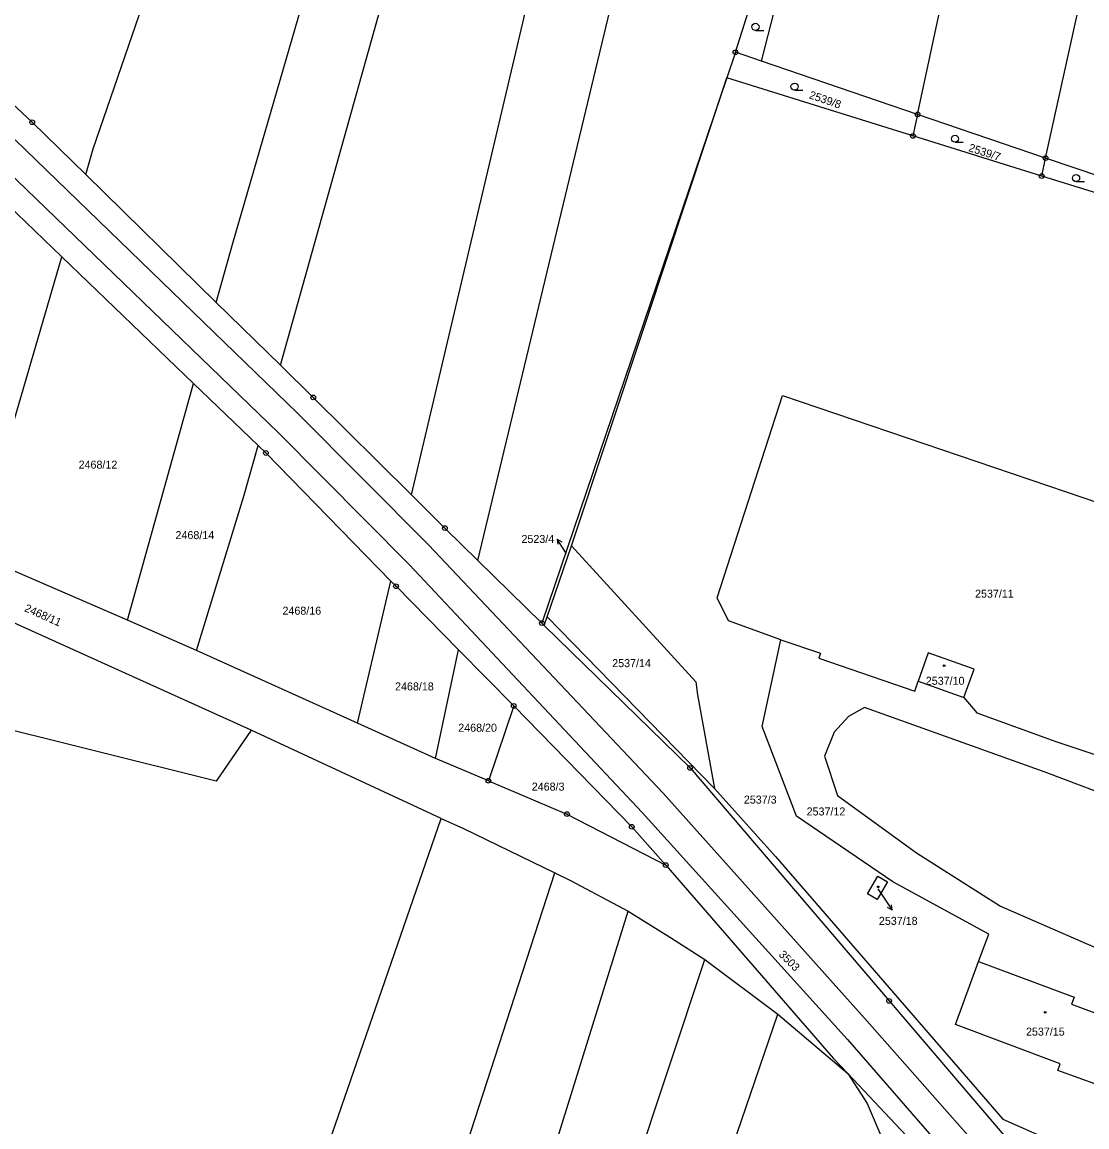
# Model space of a CAD drawing. Extents: x -733394 to -722299, y -1082822 to -1075049.
# Drawn here: x -729380.2 to -729154, y -1078538.5 to -1078303.8 of the extents above; entities that cross this region are included whole.
import ezdxf

# ---------------------------------------------------------------- set-up
doc = ezdxf.new("R2010")
doc.units = 0
for name, color, linetype in [('Hranice parcel', 7, 'Continuous'), ('Parcelní čísla', 7, 'Continuous'), ('Pop  PČ popisy', 7, 'Continuous'), ('Vnitřní kresba', 7, 'Continuous'), ('Značky bodu BP', 7, 'Continuous'), ('Značky budov', 7, 'Continuous'), ('Značky kultur', 7, 'Continuous')]:
    doc.layers.add(name, color=color, linetype=linetype)

msp = doc.modelspace()

# ---------------------------------------------------------------- linework, layer by layer
at = {"layer": 'Hranice parcel'}
for p, q in [((-729228.69, -1078310.25), (-729198.14, -1078213.06)), ((-729223.12, -1078312.15), (-729198.14, -1078213.06)), ((-729228.69, -1078310.25), (-729230.52, -1078315.71)), ((-729223.12, -1078312.15), (-729228.69, -1078310.25)), ((-729190, -1078323.45), (-729223.12, -1078312.15)), ((-729230.52, -1078315.71), (-729269.8, -1078431.52)), ((-729190.98, -1078328.02), (-729230.52, -1078315.71)), ((-729190, -1078323.45), (-729190.98, -1078328.02)), ((-729162.81, -1078332.73), (-729190, -1078323.45)), ((-729163.65, -1078336.54), (-729190.98, -1078328.02)), ((-729163.65, -1078336.54), (-729162.81, -1078332.73)), ((-729150.85, -1078336.81), (-729162.81, -1078332.73)), ((-729338.95, -1078363.39), (-729366.67, -1078336.24)), ((-729138.34, -1078344.42), (-729163.65, -1078336.54)), ((-729390.2, -1078416.88), (-729371.76, -1078353.68)), ((-729371.76, -1078353.68), (-729343.75, -1078380.62)), ((-729325.3, -1078376.75), (-729338.95, -1078363.39)), ((-729357.76, -1078430.87), (-729343.75, -1078380.62)), ((-729343.75, -1078380.62), (-729330.07, -1078393.78)), ((-729268.65, -1078430.2), (-729263.47, -1078415.07)), ((-729357.76, -1078430.87), (-729390.2, -1078416.88)), ((-729269.8, -1078431.52), (-729283.4, -1078418.2)), ((-729308.95, -1078452.76), (-729301.84, -1078422.6)), ((-729269.28, -1078432.03), (-729268.65, -1078430.2)), ((-729233.15, -1078466.62), (-729268.65, -1078430.2)), ((-729343.11, -1078437.35), (-729357.76, -1078430.87)), ((-729269.8, -1078431.52), (-729269.28, -1078432.03)), ((-729308.95, -1078452.76), (-729343.11, -1078437.35)), ((-729292.35, -1078460.25), (-729287.5, -1078437.19)), ((-729287.5, -1078437.19), (-729275.76, -1078449.12)), ((-729189.89, -1078443.88), (-729180.16, -1078447.35)), ((-729275.76, -1078449.12), (-729281.15, -1078465)), ((-729292.35, -1078460.25), (-729308.95, -1078452.76)), ((-729291.21, -1078473.05), (-729331.55, -1078454.28)), ((-729235.16, -1078502.95), (-729219.65, -1078514.61)), ((-729219.65, -1078514.61), (-729204.81, -1078527.21))]:
    msp.add_line(p, q, dxfattribs=at)
for points in [[(-729190, -1078323.45), (-729151.05, -1078141.8), (-729138.7, -1078075.54), (-729121.34, -1078013.43), (-729113.8, -1077973.94)], [(-729162.81, -1078332.73), (-729124.23, -1078158), (-729084.67, -1077990.81), (-729082.39, -1077980.64)], [(-729366.67, -1078336.24), (-729365.08, -1078330.8), (-729337.3, -1078249.81), (-729316.5, -1078179.11), (-729296.02, -1078105.15), (-729270.86, -1078027.86)], [(-729338.95, -1078363.39), (-729335.44, -1078350.8), (-729307.7, -1078255.11), (-729272.77, -1078126.89), (-729245.91, -1078036.3)], [(-729325.3, -1078376.75), (-729292.51, -1078259.66), (-729269.06, -1078172.64), (-729232.38, -1078040.68)], [(-729297.51, -1078404.27), (-729259.39, -1078242.67), (-729208.31, -1078048.62)], [(-729283.4, -1078418.2), (-729247.51, -1078268.63), (-729217.28, -1078144.36), (-729194.13, -1078053.3)], [(-729366.67, -1078336.24), (-729378.03, -1078325.11), (-729388.6, -1078315.34)], [(-729263.47, -1078415.07), (-729247.56, -1078367.13), (-729230.52, -1078315.71)], [(-729394.9, -1078331.26), (-729388.99, -1078337.11), (-729371.76, -1078353.68)], [(-729331.55, -1078454.28), (-729418.96, -1078414.78), (-729452.64, -1078400.36), (-729462.45, -1078393.8), (-729474.3, -1078382.57), (-729499.66, -1078351.2)], [(-729297.51, -1078404.27), (-729318.35, -1078383.56), (-729325.3, -1078376.75)], [(-729219.06, -1078435.07), (-729230.13, -1078431.04), (-729232.57, -1078426.15), (-729218.69, -1078383.14), (-729154.88, -1078404.85), (-729115.34, -1078418.28)], [(-729343.11, -1078437.35), (-729333.08, -1078404.54), (-729330.07, -1078393.78)], [(-729330.07, -1078393.78), (-729328.41, -1078395.38), (-729301.84, -1078422.6)], [(-729283.4, -1078418.2), (-729290.4, -1078411.34), (-729297.51, -1078404.27)], [(-729263.47, -1078415.07), (-729237.1, -1078444.02), (-729236.73, -1078446.76), (-729233.15, -1078466.62)], [(-729115.34, -1078418.28), (-729107.18, -1078421.04), (-729123.47, -1078464.09), (-729131.38, -1078475.07), (-729163.13, -1078463.11), (-729201.26, -1078449.41), (-729204.7, -1078451.36), (-729207.69, -1078454.71), (-729209.76, -1078459.81), (-729207.01, -1078468.12), (-729190.23, -1078480.29), (-729172.39, -1078491.66), (-729145.4, -1078503.38), (-729133.32, -1078509.72), (-729117.33, -1078514.92), (-729113.57, -1078513.1), (-729110.47, -1078508.69), (-729103.17, -1078489.69)], [(-729180.16, -1078447.35), (-729177.45, -1078450.55), (-729160.65, -1078456.66), (-729134.81, -1078465.33), (-729131.31, -1078465.1), (-729126.27, -1078450.03), (-729115.34, -1078418.28)], [(-729301.84, -1078422.6), (-729300.77, -1078423.69), (-729287.5, -1078437.19)], [(-729269.28, -1078432.03), (-729238.33, -1078462.28), (-729196.07, -1078511.76), (-729156.42, -1078558.23)], [(-729177.08, -1078503.42), (-729174.9, -1078497.59), (-729195.25, -1078486.48), (-729215.69, -1078472.56), (-729222.99, -1078453.47), (-729219.06, -1078435.07)], [(-729219.06, -1078435.07), (-729210.65, -1078437.87), (-729210.99, -1078438.96), (-729190.59, -1078445.95), (-729189.89, -1078443.88)], [(-729180.16, -1078447.35), (-729178.02, -1078441.32), (-729187.75, -1078437.86), (-729189.89, -1078443.88)], [(-729331.55, -1078454.28), (-729338.97, -1078465.08), (-729417.11, -1078445.59)], [(-729243.47, -1078482.93), (-729250.72, -1078474.78), (-729275.76, -1078449.12)], [(-729281.15, -1078465), (-729289.81, -1078461.32), (-729292.35, -1078460.25)], [(-729281.15, -1078465), (-729264.46, -1078472.09), (-729243.47, -1078482.93)], [(-729233.15, -1078466.62), (-729220.19, -1078481.09), (-729171.93, -1078536.89), (-729155.4, -1078544.2), (-729150.11, -1078546.65), (-729139.19, -1078551.55), (-729134.75, -1078556.48), (-729117.24, -1078575.56), (-729100.45, -1078530.52)], [(-729391.47, -1078787.64), (-729357.76, -1078681.54), (-729332.34, -1078592.44), (-729316.33, -1078545.77), (-729291.21, -1078473.05)], [(-729291.21, -1078473.05), (-729286.46, -1078475.16), (-729267.02, -1078484.57)], [(-729243.47, -1078482.93), (-729207.9, -1078523.93), (-729204.81, -1078527.21)], [(-729361.23, -1078802.35), (-729335.49, -1078719.12), (-729323.51, -1078675.66), (-729310.23, -1078617.74), (-729267.02, -1078484.57)], [(-729267.02, -1078484.57), (-729263.73, -1078486.23), (-729251.49, -1078492.73)], [(-729198.46, -1078485.28), (-729196.41, -1078486.45), (-729198.57, -1078490.22), (-729200.61, -1078489.06), (-729198.46, -1078485.28)], [(-729340.31, -1078811.68), (-729308.33, -1078684.38), (-729289.67, -1078615.71), (-729251.49, -1078492.73)], [(-729251.49, -1078492.73), (-729242.51, -1078498.27), (-729235.16, -1078502.95)], [(-729325.28, -1078818.61), (-729308.16, -1078753.41), (-729302.52, -1078733.67), (-729293.42, -1078694.75), (-729276.7, -1078629.8), (-729250.53, -1078549.19), (-729235.16, -1078502.95)], [(-729147.25, -1078531.25), (-729160.24, -1078526.58), (-729159.71, -1078525.13), (-729181.94, -1078516.82), (-729177.08, -1078503.42)], [(-729177.08, -1078503.42), (-729156.77, -1078510.97), (-729157.33, -1078512.49), (-729142.45, -1078517.97)], [(-729311.35, -1078824.91), (-729294.19, -1078766.29), (-729267.42, -1078664.42), (-729248.52, -1078598.94), (-729219.65, -1078514.61)], [(-729204.81, -1078527.21), (-729193.55, -1078539.18), (-729188.49, -1078544.57)], [(-729204.81, -1078527.21), (-729200.7, -1078533.6), (-729197.15, -1078541.87), (-729192.37, -1078555.45)]]:
    msp.add_lwpolyline(points, dxfattribs=at)
at = {"layer": 'Pop  PČ popisy'}
for p, q in [((-729264.95, -1078416.2), (-729266.54, -1078413.66)), ((-729266.54, -1078413.66), (-729265.59, -1078414.24)), ((-729266.54, -1078413.66), (-729266.43, -1078414.77)), ((-729264.58, -1078416.8), (-729264.95, -1078416.2)), ((-729198.45, -1078487.99), (-729197.08, -1078489.98)), ((-729197.08, -1078489.98), (-729195.4, -1078492.47)), ((-729195.4, -1078492.47), (-729196.38, -1078491.92)), ((-729195.4, -1078492.47), (-729195.55, -1078491.36))]:
    msp.add_line(p, q, dxfattribs=at)
at = {"layer": 'Vnitřní kresba'}
for p, q in [((-729381.68, -1078328.88), (-729321.67, -1078386.95)), ((-729385.77, -1078333.13), (-729325.76, -1078391.12)), ((-729321.67, -1078386.95), (-729293.86, -1078414.87)), ((-729325.76, -1078391.12), (-729297.99, -1078419.07)), ((-729244.07, -1078467.63), (-729293.86, -1078414.87)), ((-729297.99, -1078419.07), (-729248.46, -1078471.72)), ((-729200.68, -1078516.05), (-729244.07, -1078467.63)), ((-729248.46, -1078471.72), (-729204.92, -1078520)), ((-729157.05, -1078565.48), (-729200.68, -1078516.05)), ((-729204.92, -1078520), (-729180.51, -1078548))]:
    msp.add_line(p, q, dxfattribs=at)
at = {"layer": 'Značky bodu BP'}
for centre, radius in [((-729228.69, -1078310.25), 0.5), ((-729228.69, -1078310.25), 0.0303), ((-729378.03, -1078325.11), 0.5), ((-729190, -1078323.45), 0.5), ((-729190, -1078323.45), 0.0303), ((-729378.03, -1078325.11), 0.0303), ((-729190.98, -1078328.02), 0.5), ((-729190.98, -1078328.02), 0.0303), ((-729162.81, -1078332.73), 0.5), ((-729162.81, -1078332.73), 0.0303), ((-729163.65, -1078336.54), 0.5), ((-729163.65, -1078336.54), 0.0303), ((-729318.35, -1078383.56), 0.5), ((-729318.35, -1078383.56), 0.0303), ((-729328.41, -1078395.38), 0.5), ((-729328.41, -1078395.38), 0.0303), ((-729290.4, -1078411.34), 0.5), ((-729290.4, -1078411.34), 0.0303), ((-729300.77, -1078423.69), 0.5), ((-729300.77, -1078423.69), 0.0303), ((-729269.8, -1078431.52), 0.5), ((-729269.8, -1078431.52), 0.0303), ((-729275.76, -1078449.12), 0.5), ((-729275.76, -1078449.12), 0.0303), ((-729238.33, -1078462.28), 0.5), ((-729238.33, -1078462.28), 0.0303), ((-729281.15, -1078465), 0.5), ((-729281.15, -1078465), 0.0303), ((-729264.46, -1078472.09), 0.5), ((-729264.46, -1078472.09), 0.0303), ((-729250.72, -1078474.78), 0.5), ((-729250.72, -1078474.78), 0.0303), ((-729243.47, -1078482.93), 0.5), ((-729243.47, -1078482.93), 0.0303), ((-729196.07, -1078511.76), 0.5), ((-729196.07, -1078511.76), 0.0303)]:
    msp.add_circle(centre, radius, dxfattribs=at)
at = {"layer": 'Značky budov'}
for centre in [(-729184.37, -1078440.54), (-729198.37, -1078487.54), (-729162.9, -1078514.21)]:
    msp.add_circle(centre, 0.175, dxfattribs=at)
at = {"layer": 'Značky kultur'}
for p, q in [((-729224.43, -1078305.6), (-729222.68, -1078305.6)), ((-729216.14, -1078318.3), (-729214.39, -1078318.3)), ((-729182.05, -1078329.37), (-729180.3, -1078329.37)), ((-729156.34, -1078337.74), (-729154.59, -1078337.74))]:
    msp.add_line(p, q, dxfattribs=at)
for centre in [(-729224.43, -1078304.85), (-729216.14, -1078317.55), (-729182.05, -1078328.62), (-729156.34, -1078336.99)]:
    msp.add_circle(centre, 0.75, dxfattribs=at)

# ---------------------------------------------------------------- texts
at = {"layer": 'Parcelní čísla'}
for s, rotation, p in [('2539/8', 341, (-729213.17, -1078319.99)), ('2539/7', 342, (-729179.31, -1078331.21)), ('2468/11', 336, (-729379.83, -1078428.93)), ('3503', 315, (-729219.61, -1078502.06))]:
    msp.add_text(s, height=1.7, rotation=rotation, dxfattribs=at).set_placement(p)
for s, p in [('2468/12', (-729368.18, -1078398.7)), ('2468/14', (-729347.6, -1078413.67)), ('2523/4', (-729274.13, -1078414.49)), ('2537/11', (-729177.8, -1078426.11)), ('2468/16', (-729324.88, -1078429.73)), ('2537/14', (-729254.86, -1078440.87)), ('2468/18', (-729300.97, -1078445.82)), ('2537/10', (-729188.26, -1078444.62)), ('2468/20', (-729287.55, -1078454.59)), ('2468/3', (-729271.94, -1078467.1)), ('2537/3', (-729226.9, -1078469.86)), ('2537/12', (-729213.57, -1078472.38)), ('2537/18', (-729198.22, -1078495.62)), ('2537/15', (-729166.98, -1078519.15))]:
    msp.add_text(s, height=1.7, dxfattribs=at).set_placement(p)

doc.saveas('drawing.dxf')
